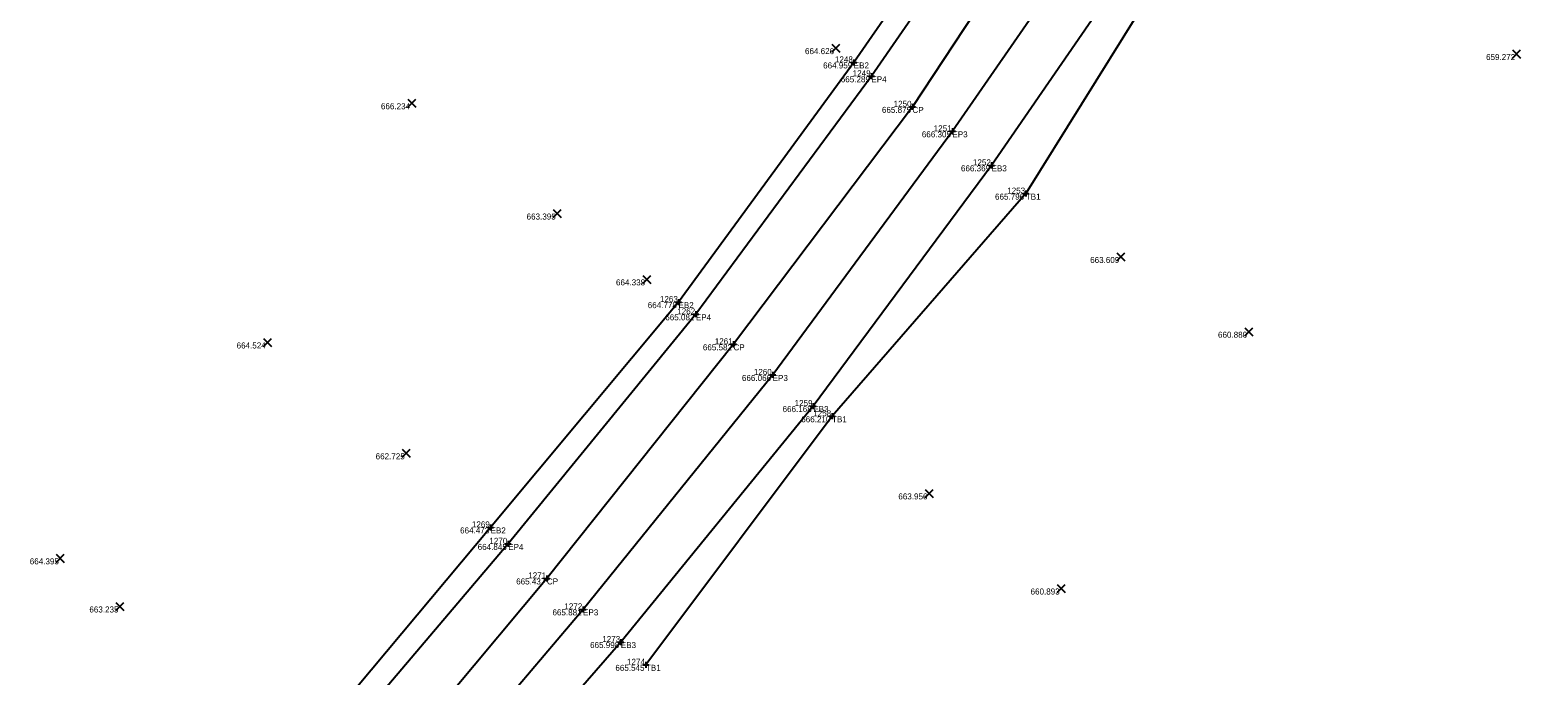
# Model space of a CAD drawing. Extents: x 2197382 to 2204062, y 634117 to 636522.
# Drawn here: x 2202838 to 2203088.2, y 635563.6 to 635670.7 of the extents above; entities that cross this region are included whole.
import ezdxf

# ---------------------------------------------------------------- set-up
doc = ezdxf.new("R2010")
doc.units = 0
for name, color, linetype in [('_CIVIL_CONSTRUCTION', 7, 'Continuous'), ('GE_P_Alignment_100_Distances', 7, 'Continuous'), ('GE_X_Alignment', 7, 'Continuous'), ('PF_P_Grade_Line', 7, 'Continuous'), ('PV_X_COP', 7, 'Continuous'), ('RW_X_CL_100_Curve_Data', 7, 'Continuous'), ('SH_Border', 7, 'Continuous'), ('SH_Cut_Line', 7, 'Continuous'), ('SH_Data', 7, 'Continuous')]:
    doc.layers.add(name, color=color, linetype=linetype)

msp = doc.modelspace()

# ---------------------------------------------------------------- linework, layer by layer
at = {"layer": '_CIVIL_CONSTRUCTION'}
for p, q in [((2202974.14, 635665.31), (2202975.14, 635665.31)), ((2202974.64, 635665.81), (2202974.64, 635664.81)), ((2202974.64, 635665.31), (2202974.64, 635665.31)), ((2202977.07, 635663.01), (2202978.07, 635663.01)), ((2202977.57, 635663.51), (2202977.57, 635662.51)), ((2202977.57, 635663.01), (2202977.57, 635663.01)), ((2202983.89, 635657.94), (2202984.89, 635657.94)), ((2202984.39, 635658.44), (2202984.39, 635657.44)), ((2202984.39, 635657.94), (2202984.39, 635657.94)), ((2202991.01, 635654.38), (2202991.01, 635653.38)), ((2202990.51, 635653.88), (2202991.51, 635653.88)), ((2202991.01, 635653.88), (2202991.01, 635653.88)), ((2202997.01, 635648.24), (2202998.01, 635648.24)), ((2202997.51, 635648.74), (2202997.51, 635647.74)), ((2202997.51, 635648.24), (2202997.51, 635648.24)), ((2203003.19, 635644.05), (2203003.19, 635643.05)), ((2203002.69, 635643.55), (2203003.69, 635643.55)), ((2203003.19, 635643.55), (2203003.19, 635643.55)), ((2202945.06, 635625.56), (2202946.06, 635625.56)), ((2202945.56, 635626.06), (2202945.56, 635625.06)), ((2202945.56, 635625.56), (2202945.56, 635625.56)), ((2202948.44, 635624.04), (2202948.44, 635623.04)), ((2202947.94, 635623.54), (2202948.94, 635623.54)), ((2202948.44, 635623.54), (2202948.44, 635623.54)), ((2202954.68, 635619.06), (2202954.68, 635618.06)), ((2202954.18, 635618.56), (2202955.18, 635618.56)), ((2202954.68, 635618.56), (2202954.68, 635618.56)), ((2202960.69, 635613.48), (2202961.69, 635613.48)), ((2202961.19, 635613.98), (2202961.19, 635612.98)), ((2202961.19, 635613.48), (2202961.19, 635613.48)), ((2202967.43, 635608.32), (2202968.43, 635608.32)), ((2202967.93, 635608.82), (2202967.93, 635607.82)), ((2202967.93, 635608.32), (2202967.93, 635608.32)), ((2202970.54, 635606.63), (2202971.54, 635606.63)), ((2202971.04, 635607.13), (2202971.04, 635606.13)), ((2202971.04, 635606.63), (2202971.04, 635606.63)), ((2202913.88, 635588.2), (2202914.88, 635588.2)), ((2202914.38, 635588.7), (2202914.38, 635587.7)), ((2202914.38, 635588.2), (2202914.38, 635588.2)), ((2202916.81, 635585.47), (2202917.81, 635585.47)), ((2202917.31, 635585.97), (2202917.31, 635584.97)), ((2202917.31, 635585.47), (2202917.31, 635585.47)), ((2202923.23, 635579.74), (2202924.23, 635579.74)), ((2202923.73, 635580.24), (2202923.73, 635579.24)), ((2202923.73, 635579.74), (2202923.73, 635579.74)), ((2202929.23, 635574.61), (2202930.23, 635574.61)), ((2202929.73, 635575.11), (2202929.73, 635574.11)), ((2202929.73, 635574.61), (2202929.73, 635574.61)), ((2202935.49, 635569.18), (2202936.49, 635569.18)), ((2202935.99, 635569.68), (2202935.99, 635568.68)), ((2202935.99, 635569.18), (2202935.99, 635569.18)), ((2202939.66, 635565.41), (2202940.66, 635565.41)), ((2202940.16, 635565.91), (2202940.16, 635564.91)), ((2202940.16, 635565.41), (2202940.16, 635565.41))]:
    msp.add_line(p, q, dxfattribs=at)
at = {"layer": 'GE_P_Alignment_100_Distances'}
for points in [[(2203324.48, 636507.85), (2203318.62, 636484.14), (2203306.91, 636435.63), (2203294.22, 636387.53), (2203281.02, 636340.01), (2203266.86, 636291.74), (2203251.88, 636244.73), (2203235.99, 636197.91), (2203219.31, 636150.6), (2203201.96, 636104.73), (2203183.73, 636058.36), (2203164.29, 636012.58), (2203144.31, 635966.64), (2203123.63, 635921.48), (2203102.28, 635876.46), (2203085.37, 635841.98), (2203051.94, 635779.64), (2203032.08, 635745.73), (2203005.62, 635703.58), (2202977.57, 635663.01), (2202948.44, 635623.54), (2202917.31, 635585.47), (2202885.13, 635547.53), (2202851.31, 635511.58)], [(2203340.49, 636502.89), (2203334.83, 636480.1), (2203323.13, 636431.59), (2203310.29, 636383.13), (2203297.23, 636335.04), (2203282.66, 636287.13), (2203267.38, 636239.56), (2203251.38, 636192.17), (2203234.81, 636145.08), (2203217.29, 636098.29), (2203199.14, 636051.74), (2203179.44, 636005.69), (2203159.56, 635959.77), (2203137.84, 635914.65), (2203117.45, 635869.06), (2203100.66, 635835.13), (2203066.13, 635771.41), (2203046.09, 635737.06), (2203019.37, 635694.82), (2202991.01, 635653.88), (2202961.19, 635613.48), (2202929.73, 635574.61), (2202897.41, 635536.46), (2202863.17, 635499.96)]]:
    msp.add_lwpolyline(points, dxfattribs=at)
at = {"layer": 'GE_X_Alignment'}
for points in [[(2203321.2, 636508.87), (2203315.42, 636484.99), (2203303.56, 636436.4), (2203290.91, 636388.48), (2203277.67, 636341.19), (2203263.29, 636292.83), (2203248.5, 636245.95), (2203232.65, 636199.01), (2203215.82, 636151.66), (2203198.58, 636105.93), (2203180.2, 636059.59), (2203161.3, 636014.11), (2203141.29, 635968.09), (2203120.26, 635923.09), (2203098.92, 635878.1), (2203081.73, 635843.65), (2203048.56, 635781.48), (2203029.15, 635747.49), (2203002.61, 635705.63), (2202974.64, 635665.31), (2202945.56, 635625.56), (2202914.38, 635588.2), (2202882.41, 635550.01), (2202847.99, 635514.11)], [(2203331.27, 636429.38), (2203318.29, 636380.99), (2203304.79, 636332.88), (2203290.18, 636284.77), (2203275.23, 636236.57), (2203259.29, 636189.41), (2203242.5, 636142.16), (2203224.73, 636095.35), (2203206.44, 636048.57), (2203187.1, 636002.46), (2203167.05, 635956.43), (2203145.71, 635910.9), (2203124.58, 635865.62), (2203107.54, 635831.47), (2203073.07, 635766.88), (2203053.33, 635732.69), (2203026.37, 635690.11), (2202997.51, 635648.24), (2202967.93, 635608.32), (2202935.99, 635569.18), (2202902.86, 635531.15), (2202868.61, 635494.33)]]:
    msp.add_lwpolyline(points, dxfattribs=at)
at = {"layer": 'PF_P_Grade_Line'}
msp.add_lwpolyline([(2203263.6, 636187.64), (2203248.97, 636139.91), (2203228.73, 636093.53), (2203209.69, 636047.17), (2203190.81, 636000.71), (2203171.68, 635954.63), (2203151.19, 635908.23), (2203127.58, 635864.5), (2203111.43, 635829.11), (2203075.98, 635764.92), (2203057.74, 635729.87), (2203030.91, 635688.09), (2203003.19, 635643.55), (2202971.04, 635606.63), (2202940.16, 635565.41)], dxfattribs=at)
at = {"layer": 'PV_X_COP'}
msp.add_lwpolyline([(2203333.12, 636504.55), (2203327.23, 636481.85), (2203314.64, 636433.62), (2203302.94, 636385.15), (2203289.25, 636336.51), (2203274.73, 636289.23), (2203259.31, 636242.63), (2203243.41, 636195.32), (2203226.43, 636148.15), (2203210.06, 636101.18), (2203190.93, 636055.28), (2203172.74, 636008.76), (2203151.47, 635963.31), (2203132.08, 635917.44), (2203109.53, 635872.8), (2203093.5, 635838.3), (2203058.15, 635776.21), (2203038.88, 635741.65), (2203011.92, 635699.74), (2202984.39, 635657.94), (2202954.68, 635618.56), (2202923.73, 635579.74), (2202891.73, 635541.49), (2202857.33, 635505.37)], dxfattribs=at)
at = {"layer": 'RW_X_CL_100_Curve_Data'}
for p, q in [((2202970.99, 635667.01), (2202972.32, 635668.35)), ((2202970.99, 635668.35), (2202972.32, 635667.01)), ((2203083.97, 635666.03), (2203085.3, 635667.37)), ((2203083.97, 635667.37), (2203085.3, 635666.03)), ((2202900.64, 635657.87), (2202901.98, 635659.2)), ((2202900.64, 635659.2), (2202901.98, 635657.87)), ((2202924.77, 635639.58), (2202926.1, 635640.92)), ((2202924.77, 635640.92), (2202926.1, 635639.58)), ((2203018.28, 635632.38), (2203019.62, 635633.72)), ((2203018.28, 635633.72), (2203019.62, 635632.38)), ((2202939.62, 635628.67), (2202940.95, 635630)), ((2202939.62, 635630), (2202940.95, 635628.67)), ((2202876.7, 635618.2), (2202878.03, 635619.54)), ((2202876.7, 635619.54), (2202878.03, 635618.2)), ((2203039.53, 635619.98), (2203040.86, 635621.32)), ((2203039.53, 635621.32), (2203040.86, 635619.98)), ((2202899.72, 635599.83), (2202901.05, 635601.16)), ((2202899.72, 635601.16), (2202901.05, 635599.83)), ((2202986.48, 635593.18), (2202987.81, 635594.51)), ((2202986.48, 635594.51), (2202987.81, 635593.18)), ((2202842.32, 635582.4), (2202843.65, 635583.74)), ((2202842.32, 635583.74), (2202843.65, 635582.4)), ((2203008.38, 635577.4), (2203009.71, 635578.74)), ((2203008.38, 635578.74), (2203009.71, 635577.4)), ((2202852.22, 635574.42), (2202853.55, 635575.75)), ((2202852.22, 635575.75), (2202853.55, 635574.42))]:
    msp.add_line(p, q, dxfattribs=at)

# ---------------------------------------------------------------- texts
at = {"layer": 'SH_Border'}
for s, p in [('EB2', (2202974.64, 635664.31)), ('EP4', (2202977.57, 635662.01)), ('CP', (2202984.39, 635656.94)), ('EP3', (2202991.01, 635652.88)), ('EB3', (2202997.51, 635647.24)), ('TB1', (2203003.19, 635642.55)), ('EB2', (2202945.56, 635624.56)), ('EP4', (2202948.44, 635622.54)), ('CP', (2202954.68, 635617.56)), ('EP3', (2202961.19, 635612.48)), ('EB3', (2202967.93, 635607.32)), ('TB1', (2202971.04, 635605.63)), ('EB2', (2202914.38, 635587.2)), ('EP4', (2202917.31, 635584.47)), ('CP', (2202923.73, 635578.74)), ('EP3', (2202929.73, 635573.61)), ('EB3', (2202935.99, 635568.19)), ('TB1', (2202940.16, 635564.41))]:
    msp.add_text(s, height=1, dxfattribs=at).set_placement(p)
at = {"layer": 'SH_Cut_Line'}
for s, p in [('1248', (2202971.52, 635665.31)), ('1249', (2202974.47, 635663.01)), ('1250', (2202981.26, 635657.94)), ('1251', (2202987.91, 635653.88)), ('1252', (2202994.42, 635648.24)), ('1253', (2203000.11, 635643.55)), ('1263', (2202942.48, 635625.56)), ('1262', (2202945.35, 635623.54)), ('1261', (2202951.58, 635618.56)), ('1260', (2202958.06, 635613.48)), ('1259', (2202964.83, 635608.32)), ('1258', (2202967.92, 635606.63)), ('1269', (2202911.28, 635588.2)), ('1270', (2202914.18, 635585.47)), ('1271', (2202920.63, 635579.74)), ('1272', (2202926.63, 635574.61)), ('1273', (2202932.91, 635569.18)), ('1274', (2202937.02, 635565.41))]:
    msp.add_text(s, height=1, dxfattribs=at).set_placement(p)
at = {"layer": 'SH_Data'}
for s, p in [('664.626', (2202966.55, 635666.68)), ('659.272', (2203079.56, 635665.7)), ('664.959', (2202969.56, 635664.31)), ('665.289', (2202972.49, 635662.01)), ('666.234', (2202896.19, 635657.54)), ('665.875', (2202979.32, 635656.94)), ('666.305', (2202985.94, 635652.88)), ('666.369', (2202992.43, 635647.24)), ('665.796', (2202998.08, 635642.55)), ('663.395', (2202920.36, 635639.25)), ('663.609', (2203013.87, 635632.05)), ('664.338', (2202935.19, 635628.33)), ('664.778', (2202940.46, 635624.56)), ('665.082', (2202943.37, 635622.54)), ('660.880', (2203035.08, 635619.65)), ('664.524', (2202872.24, 635617.87)), ('665.582', (2202949.61, 635617.56)), ('666.066', (2202956.09, 635612.48)), ('666.168', (2202962.83, 635607.32)), ('666.210', (2202965.93, 635605.63)), ('662.725', (2202895.31, 635599.49)), ('663.956', (2202982.04, 635592.84)), ('664.473', (2202909.32, 635587.2)), ('664.845', (2202912.24, 635584.47)), ('664.395', (2202837.92, 635582.07)), ('665.437', (2202918.63, 635578.74)), ('660.893', (2203003.98, 635577.07)), ('663.235', (2202847.81, 635574.09)), ('665.881', (2202924.65, 635573.61)), ('665.998', (2202930.89, 635568.19)), ('665.545', (2202935.09, 635564.41))]:
    msp.add_text(s, height=1, dxfattribs=at).set_placement(p)

doc.saveas('drawing.dxf')
